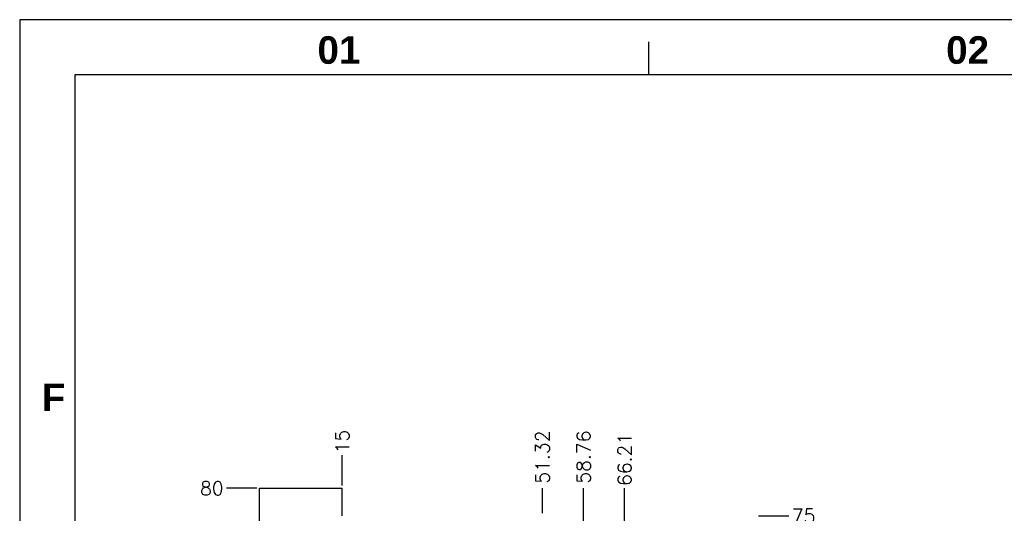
# Model space of a CAD drawing. Extents: x 2651 to 11825, y -3833 to 1075.
# Tile 449 of 656: x 5031 to 5209, y -3103 to -3013. Entities that reach past the tile are written whole.
import ezdxf

# ---------------------------------------------------------------- set-up
doc = ezdxf.new("R2010")
doc.units = 0
doc.header["$LTSCALE"] = 10
doc.layers.get('0').update_dxf_attribs({"linetype": 'CONTINUOUS'})
doc.layers.get('Defpoints').update_dxf_attribs({"linetype": 'CONTINUOUS'})
for name, color, linetype in [('113', 7, 'CONTINUOUS'), ('BOX', 4, 'CONTINUOUS'), ('DIM', 3, 'CONTINUOUS')]:
    doc.layers.add(name, color=color, linetype=linetype)
doc.styles.get("Standard").update_dxf_attribs({"font": 'romans.shx'})
doc.dimstyles.new('1-1', dxfattribs={"dimtxt": 2.5, "dimasz": 2.5, "dimexe": 1, "dimexo": 0.5, "dimtad": 0, "dimrnd": 1.38778e-17, "dimzin": 9, "dimdsep": 46, "dimtxsty": 'Standard', "dimblk": 'CLOSED', "dimcen": 0, "dimclrd": 3, "dimclre": 3, "dimclrt": 3, "dimazin": 2, "dimtfac": 0.75, "dimtofl": 0, "dimtmove": 0, "dimatfit": 3, "dimfxl": 0, "dimtolj": 1, "dimarcsym": 0})

# ---------------------------------------------------------------- blocks, each defined once
blk = doc.blocks.new('*D822')
at = {"layer": 'Defpoints', "color": 0}
for p in [(5068.18, -3098.36), (5074.18, -3098.36), (5074.18, -3178.36)]:
    blk.add_point(p, dxfattribs=at)
at = {"layer": 'DIM', "color": 3, "lineweight": -2}
blk.add_line((5073.68, -3098.36), (5068.18, -3098.36), dxfattribs=at)
at = {"layer": 'DIM', "color": 3, "insert": (5065.53, -3098.36), "char_height": 2.5, "attachment_point": 5}
blk.add_mtext('\\A1;80', dxfattribs=at)
blk = doc.blocks.new('_Closed')
at = {"color": 0, "linetype": 'ByBlock', "lineweight": -2}
for p, q in [((-1, 0.167), (0, 0)), ((-1, 0.167), (-1, -0.167)), ((0, 0), (-1, -0.167)), ((0, 0), (-1, 0))]:
    blk.add_line(p, q, dxfattribs=at)
blk = doc.blocks.new('*D833')
at = {"layer": 'Defpoints', "color": 0}
for p in [(5164.18, -3103.36), (5170.18, -3103.36), (5074.18, -3178.36)]:
    blk.add_point(p, dxfattribs=at)
at = {"layer": 'DIM', "color": 3, "lineweight": -2}
blk.add_line((5164.68, -3103.36), (5170.18, -3103.36), dxfattribs=at)
at = {"layer": 'DIM', "color": 3, "insert": (5172.83, -3103.36), "char_height": 2.5, "attachment_point": 5}
blk.add_mtext('\\A1;75', dxfattribs=at)
blk = doc.blocks.new('*D834')
at = {"layer": 'Defpoints', "color": 0}
for p in [(5132.94, -3098.32), (5132.94, -3114.68), (5074.18, -3178.36)]:
    blk.add_point(p, dxfattribs=at)
at = {"layer": 'DIM', "color": 3, "lineweight": -2}
blk.add_line((5132.94, -3114.18), (5132.94, -3098.32), dxfattribs=at)
at = {"layer": 'DIM', "color": 3, "insert": (5132.94, -3092.7), "char_height": 2.5, "attachment_point": 5, "rotation": 90}
blk.add_mtext('\\A1;58.76', dxfattribs=at)
blk = doc.blocks.new('*D835')
at = {"layer": 'Defpoints', "color": 0}
for p in [(5125.49, -3098.32), (5125.49, -3103.36), (5074.18, -3178.36)]:
    blk.add_point(p, dxfattribs=at)
at = {"layer": 'DIM', "color": 3, "lineweight": -2}
blk.add_line((5125.49, -3102.86), (5125.49, -3098.32), dxfattribs=at)
at = {"layer": 'DIM', "color": 3, "insert": (5125.49, -3092.7), "char_height": 2.5, "attachment_point": 5, "rotation": 90}
blk.add_mtext('\\A1;51.32', dxfattribs=at)
blk = doc.blocks.new('*D836')
at = {"layer": 'Defpoints', "color": 0}
for p in [(5140.38, -3098.32), (5140.38, -3105.56), (5074.18, -3178.36)]:
    blk.add_point(p, dxfattribs=at)
at = {"layer": 'DIM', "color": 3, "lineweight": -2}
blk.add_line((5140.38, -3105.06), (5140.38, -3098.32), dxfattribs=at)
at = {"layer": 'DIM', "color": 3, "insert": (5140.38, -3093.12), "char_height": 2.5, "attachment_point": 5, "rotation": 90}
blk.add_mtext('\\A1;66.21', dxfattribs=at)
blk = doc.blocks.new('*D837')
at = {"layer": 'Defpoints', "color": 0}
for p in [(5089.18, -3092.36), (5089.18, -3098.36), (5074.18, -3178.36)]:
    blk.add_point(p, dxfattribs=at)
at = {"layer": 'DIM', "color": 3, "lineweight": -2}
blk.add_line((5089.18, -3097.86), (5089.18, -3092.36), dxfattribs=at)
at = {"layer": 'DIM', "color": 3, "insert": (5089.18, -3089.89), "char_height": 2.5, "attachment_point": 5, "rotation": 90}
blk.add_mtext('\\A1;15', dxfattribs=at)
blk = doc.blocks.new('dg')
at = {"color": 4}
blk.add_line((114, 816), (114, 810), dxfattribs=at)
at = {"layer": 'BOX', "color": 3}
for points in [[(0, 0), (1140, 0), (1140, 820), (0, 820)], [(10, 10), (1130, 10), (1130, 810), (10, 810)]]:
    blk.add_lwpolyline(points, close=True, dxfattribs=at)
at = {"color": 4, "char_height": 5, "attachment_point": 1}
for s, width, insert in [('{\\fArial|b1|i0|c0|p34;\\C6;01}', 8, (54, 817)), ('{\\fArial|b1|i0|c0|p34;\\C6;02}', 8, (168, 817)), ('{\\fArial|b1|i0|c0|p34;\\C6;F}', 6, (4, 754))]:
    blk.add_mtext_dynamic_manual_height_columns(s, width=width, gutter_width=12.5, heights=[0], dxfattribs=dict(at, insert=insert))

msp = doc.modelspace()

# ---------------------------------------------------------------- linework, layer by layer
at = {"layer": '113', "color": 7, "linetype": 'Continuous'}
for p, q in [((5074.176, -3258.358), (5074.176, -3098.358)), ((5074.176, -3098.358), (5089.176, -3098.358)), ((5089.176, -3103.358), (5089.176, -3098.358))]:
    msp.add_line(p, q, dxfattribs=at)

# ---------------------------------------------------------------- block references
at = {"layer": 'DIM'}
msp.add_blockref('dg', (5030.684, -3833.358), dxfattribs=at)

# ---------------------------------------------------------------- dimensions: what is measured, and where the dimension line sits
for feature_location, offset, dtype, picture, middle in [((5089.176, -3098.358), (0, 6), 1, '*D837', (5089.176, -3089.888)), ((5132.937, -3114.682), (0, 16.358), 1, '*D834', (5132.937, -3092.699)), ((5125.492, -3103.358), (0, 5.034), 1, '*D835', (5125.492, -3092.699)), ((5140.382, -3105.561), (0, 7.236), 1, '*D836', (5140.382, -3093.116)), ((5074.176, -3098.358), (-6, 0), 0, '*D822', (5065.528, -3098.358)), ((5164.176, -3103.358), (6, 0), 0, '*D833', (5172.825, -3103.358))]:
    dim = msp.add_ordinate_dim(feature_location=feature_location, offset=offset, dtype=dtype, origin=(5074.176, -3178.358), dimstyle='1-1', dxfattribs=at)
    dim.commit()
    dim.dimension.update_dxf_attribs({"geometry": picture, "text_midpoint": middle})

doc.saveas('drawing.dxf')
